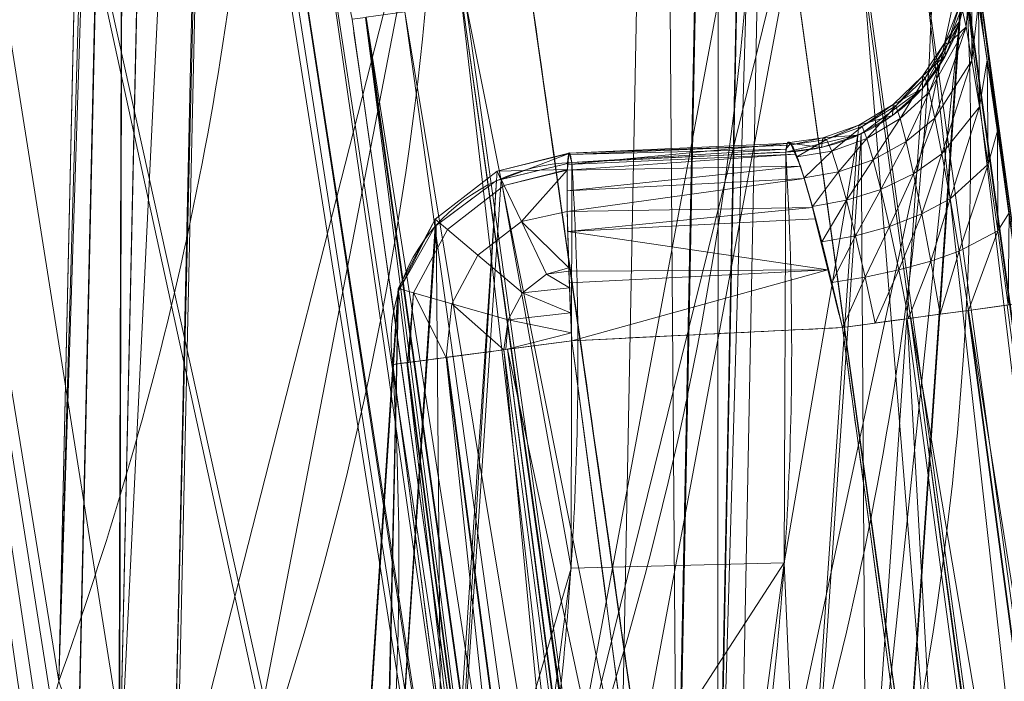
# Model space of a CAD drawing. Header units: millimetres. Extents: x -71 to 71, y -145 to 145.
# Tile 463 of 497: x 41.59 to 43.17, y 104.11 to 105.17. Entities that reach past the tile are written whole.
import ezdxf

# ---------------------------------------------------------------- set-up
doc = ezdxf.new("R2010")
doc.units = ezdxf.units.MM
doc.layers.add('1', color=7, linetype='CONTINUOUS')

msp = doc.modelspace()

# ---------------------------------------------------------------- linework, layer by layer
at = {"layer": '1', "color": 163, "linetype": 'Continuous', "lineweight": 13, "extrusion": (-0.019484, 0.319167, -0.947498)}
msp.add_arc((-49.1424, 96.6529, 33.9464), 0.3, 175.7189, 271.3101, dxfattribs=at)
at = {"layer": '1', "color": 163, "linetype": 'Continuous', "lineweight": 13, "extrusion": (0.9982, 0.048636, -0.035087)}
msp.add_arc((102.4607, 0.2305, 47.5515), 0.3, 269.8285, 18.6547, dxfattribs=at)
at = {"layer": '1', "color": 163, "linetype": 'Continuous', "lineweight": 13, "extrusion": (0.019909, -0.319139, 0.947499)}
msp.add_arc((48.9212, 95.9993, -33.9153), 0.3, 88.6177, 184.219, dxfattribs=at)
at = {"layer": '1', "color": 163, "linetype": 'Continuous', "lineweight": 13, "extrusion": (-0.134989, 0.990847, 5.60551e-05)}
msp.add_arc((-56.6367, -2.0584, 97.9216), 0.3, 92.018, 179.2984, dxfattribs=at)
at = {"layer": '1', "color": 163, "linetype": 'Continuous', "lineweight": 13, "extrusion": (-0.1317, 0.99129, -6.00258e-05)}
msp.add_arc((-55.9003, -1.4322, 98.1453), 0.3, 272.018, 358.652, dxfattribs=at)
at = {"layer": '1', "color": 163, "linetype": 'Continuous', "lineweight": 13}
for points, knots in [([(37.1742, 118.086, 15.9593), (37.2239, 117.78, 15.9463), (37.3507, 117.0027, 15.9054), (37.5568, 115.7564, 15.8077), (37.7934, 114.3493, 15.6541), (38.0328, 112.9479, 15.4585), (38.2747, 111.5533, 15.2221), (38.5188, 110.1664, 14.9462), (38.7649, 108.7878, 14.6324), (39.0126, 107.4184, 14.2824), (39.2617, 106.0585, 13.8977), (39.5121, 104.7086, 13.4802), (39.8472, 102.9223, 12.8822), (40.2679, 100.7151, 12.0617), (40.7745, 98.1074, 10.9747), (41.2817, 95.5384, 9.7995), (41.7887, 93.0052, 8.5494), (42.2949, 90.5035, 7.2369), (42.7998, 88.0289, 5.8738), (43.3031, 85.5763, 4.4712), (43.8045, 83.1402, 3.0394), (44.304, 80.7151, 1.5883), (44.8014, 78.2954, 0.1277), (45.2966, 75.8753, -1.3331), (45.7895, 73.4492, -2.7846), (46.28, 71.0113, -4.2172), (46.7679, 68.5562, -5.621), (47.2529, 66.0784, -6.9855), (47.7345, 63.5728, -8.2997), (48.2124, 61.0349, -9.5518), (48.6857, 58.4605, -10.7293), (49.1537, 55.8466, -11.8187), (49.5382, 53.6336, -12.6415), (49.8418, 51.8423, -13.2413), (50.0674, 50.4885, -13.6603), (50.2906, 49.1246, -14.0464), (50.5112, 47.7509, -14.398), (50.7289, 46.3679, -14.7133), (50.9436, 44.9764, -14.9907), (51.155, 43.5771, -15.2287), (51.3628, 42.1709, -15.4259), (51.5668, 40.7589, -15.5811), (51.7667, 39.3423, -15.6933), (51.9623, 37.9222, -15.7617), (52.0897, 36.9741, -15.7777), (52.1526, 36.5, -15.7782)], [0, 0, 0, 0, 0.010355, 0.026317, 0.042279, 0.058241, 0.074203, 0.090165, 0.106127, 0.122089, 0.138051, 0.154013, 0.169975, 0.201899, 0.233823, 0.265747, 0.297671, 0.329595, 0.361519, 0.393443, 0.425367, 0.457291, 0.489215, 0.521139, 0.553063, 0.584988, 0.616912, 0.648836, 0.68076, 0.712684, 0.744608, 0.776532, 0.808456, 0.824418, 0.84038, 0.856342, 0.872304, 0.888266, 0.904228, 0.92019, 0.936152, 0.952114, 0.968076, 0.984038, 1, 1, 1, 1]), ([(37.2559, 118.086, -16.033), (37.2646, 118.0418, -16.0345), (37.2954, 117.884, -16.0402), (37.3485, 117.6126, -16.0511), (37.4264, 117.215, -16.0696), (37.4932, 116.8744, -16.0881), (37.5489, 116.5907, -16.1052), (37.6046, 116.307, -16.1232), (37.6939, 115.8533, -16.1546), (37.8166, 115.23, -16.2045), (37.9507, 114.5507, -16.2669), (38.0849, 113.8722, -16.3372), (38.2638, 112.9687, -16.4414), (38.4876, 111.8417, -16.5908), (38.7562, 110.4936, -16.7997), (39.0246, 109.1501, -17.0371), (39.2927, 107.8117, -17.3018), (39.5602, 106.4786, -17.5926), (39.8272, 105.1511, -17.9082), (40.1823, 103.3886, -18.3604), (40.624, 101.1999, -18.9814), (41.1501, 98.5965, -19.8056), (41.6718, 96.0151, -20.6987), (42.1886, 93.4541, -21.6512), (42.7005, 90.9112, -22.6535), (43.2072, 88.3839, -23.6968), (43.7087, 85.8691, -24.7725), (44.3704, 82.5286, -26.2387), (45.1848, 78.3681, -28.1111), (45.9823, 74.2044, -29.9837), (46.6103, 70.8576, -31.4504), (47.0762, 68.3363, -32.5266), (47.5371, 65.8004, -33.5705), (47.9927, 63.2471, -34.5735), (48.4427, 60.6737, -35.5266), (48.887, 58.0781, -36.4203), (49.325, 55.4585, -37.2449), (49.6843, 53.2549, -37.8662), (49.968, 51.4796, -38.3185), (50.1788, 50.142, -38.6341), (50.3876, 48.7984, -38.9248), (50.5942, 47.4491, -39.1893), (50.7984, 46.0944, -39.4265), (51.0003, 44.7346, -39.635), (51.1664, 43.5976, -39.7841), (51.2979, 42.6859, -39.8879), (51.3958, 42.0012, -39.958), (51.4931, 41.3157, -40.0201), (51.5896, 40.6294, -40.0741), (51.6854, 39.9423, -40.12), (51.7646, 39.3693, -40.1513), (51.8276, 38.9106, -40.1721), (51.8746, 38.5665, -40.1857), (51.9214, 38.2223, -40.1971), (51.9681, 37.8779, -40.2064), (52.0145, 37.5335, -40.2136), (52.053, 37.2465, -40.2177), (52.0838, 37.0168, -40.22), (52.1068, 36.8446, -40.2212), (52.1297, 36.6723, -40.2218), (52.1449, 36.5574, -40.2218), (52.1526, 36.5, -40.2218)], [0, 0, 0, 0, 0.001553, 0.005547, 0.009541, 0.015532, 0.017529, 0.019525, 0.025516, 0.033504, 0.041491, 0.049479, 0.057466, 0.073442, 0.089417, 0.105392, 0.121367, 0.137342, 0.153317, 0.169292, 0.201243, 0.233193, 0.265143, 0.297094, 0.329044, 0.360994, 0.392944, 0.424895, 0.488795, 0.552696, 0.584646, 0.616596, 0.648547, 0.680497, 0.712447, 0.744398, 0.776348, 0.808298, 0.824273, 0.840249, 0.856224, 0.872199, 0.888174, 0.904149, 0.920124, 0.928112, 0.936099, 0.944087, 0.952075, 0.960062, 0.96805, 0.972043, 0.976037, 0.980031, 0.984025, 0.988019, 0.992012, 0.994009, 0.996006, 0.998003, 1, 1, 1, 1]), ([(42.0168, 107.2201, -4.832), (42.0168, 107.2201, -4.832), (42.0168, 107.2201, -4.8319), (42.133, 106.8559, -3.7507), (42.2082, 106.4901, -2.6649), (42.2774, 105.7601, -0.4976), (42.2717, 105.3954, 0.5851), (42.1772, 104.6374, 2.8358), (42.0816, 104.2437, 4.0049), (41.9402, 103.8519, 5.1683), (41.9402, 103.8519, 5.1683), (41.9402, 103.8519, 5.1683)], [0, 0, 0, 0, 0.000006, 0.000006, 0.325463, 0.325463, 0.649309, 0.649309, 0.999994, 0.999994, 1, 1, 1, 1]), ([(42.458, 103.8348, 5.1625), (42.4581, 103.8348, 5.1624), (42.4581, 103.8348, 5.1624), (42.5963, 104.2269, 3.9983), (42.6893, 104.621, 2.8286), (42.78, 105.3792, 0.5777), (42.7843, 105.7438, -0.5048), (42.7138, 106.4736, -2.6713), (42.6385, 106.8392, -3.7567), (42.5228, 107.2034, -4.8375), (42.5228, 107.2034, -4.8375), (42.5228, 107.2034, -4.8376)], [0, 0, 0, 0, 0.000006, 0.000006, 0.350855, 0.350855, 0.674641, 0.674641, 0.999994, 0.999994, 1, 1, 1, 1]), ([(42.8383, 105.2174, -2.7734), (42.8895, 104.849, -2.7734), (42.9406, 104.4806, -2.7734), (43.0507, 103.6827, -2.7734), (43.1096, 103.2531, -2.7735), (43.2288, 102.3785, -2.7735), (43.2891, 101.9334, -2.7735), (43.3488, 101.4883, -2.7736)], [0, 0, 0, 0, 0.29644, 0.29644, 0.642033, 0.642033, 1, 1, 1, 1]), ([(42.9331, 101.4988, -2.788), (42.9052, 101.7009, -2.788), (42.8772, 101.9029, -2.7881), (42.7895, 102.5345, -2.7881), (42.7294, 102.9639, -2.7881), (42.5839, 103.9978, -2.7882), (42.4981, 104.6023, -2.7883), (42.4118, 105.2067, -2.7883)], [0, 0, 0, 0, 0.163445, 0.163445, 0.510824, 0.510824, 1, 1, 1, 1]), ([(42.1253, 105.1658, -3.0851), (42.1308, 105.1272, -3.0851), (42.1363, 105.0886, -3.0852), (42.2225, 104.4844, -3.0862), (42.3027, 103.9187, -3.0872), (42.4428, 102.9237, -3.0889), (42.5029, 102.4944, -3.0896), (42.5906, 101.8632, -3.0907), (42.6185, 101.6612, -3.0911), (42.6464, 101.4592, -3.0914)], [0, 0, 0, 0, 0.031237, 0.031237, 0.489202, 0.489202, 0.836569, 0.836569, 1, 1, 1, 1]), ([(42.9104, 104.6721, -1.7531), (42.9101, 104.6736, -1.7531), (42.9094, 104.6765, -1.7531), (42.908, 104.6824, -1.7529), (42.9054, 104.6926, -1.7524), (42.9002, 104.7129, -1.7505), (42.8901, 104.7532, -1.7431), (42.8767, 104.8084, -1.7223), (42.862, 104.8673, -1.6822), (42.8485, 104.9153, -1.6294), (42.8369, 104.9497, -1.5664), (42.8281, 104.9688, -1.4968), (42.822, 104.9708, -1.4244), (42.8201, 104.9609, -1.377), (42.8199, 104.9532, -1.3542)], [0, 0, 0, 0, 0.007812, 0.015625, 0.03125, 0.0625, 0.125, 0.25, 0.375, 0.5, 0.625, 0.75, 0.875, 1, 1, 1, 1]), ([(42.4772, 104.9365, -1.3422), (42.5378, 104.9395, -1.3443), (42.5983, 104.9424, -1.3464), (42.7126, 104.948, -1.3504), (42.7662, 104.9506, -1.3523), (42.8199, 104.9532, -1.3542)], [0, 0, 0, 0, 0.530356, 0.530356, 1, 1, 1, 1]), ([(42.8199, 104.9532, -1.3542), (42.8267, 104.8404, -1.0194), (42.8298, 104.7276, -0.6844), (42.8283, 104.4542, 0.1271), (42.8197, 104.2937, 0.6037), (42.7869, 103.9681, 1.5701), (42.7623, 103.8031, 2.0601), (42.7297, 103.6382, 2.5495)], [0, 0, 0, 0, 0.25724, 0.25724, 0.623313, 0.623313, 1, 1, 1, 1]), ([(42.3913, 103.6382, 2.5121), (42.4045, 103.7061, 2.3106), (42.4164, 103.774, 2.1089), (42.4515, 104.0022, 1.4316), (42.4686, 104.1625, 0.9556), (42.4876, 104.4833, 0.0032), (42.4895, 104.6438, -0.4733), (42.4821, 104.8484, -1.0805), (42.4799, 104.8924, -1.2113), (42.4772, 104.9365, -1.3422)], [0, 0, 0, 0, 0.157086, 0.157086, 0.527568, 0.527568, 0.898196, 0.898196, 1, 1, 1, 1]), ([(42.9104, 104.6721, -1.7531), (42.8266, 104.6681, -1.7502), (42.7428, 104.664, -1.7472), (42.5983, 104.6569, -1.7421), (42.5378, 104.654, -1.74), (42.4772, 104.651, -1.7379)], [0, 0, 0, 0, 0.580532, 0.580532, 1, 1, 1, 1]), ([(43.2656, 102.0327, -1.7533), (43.2145, 102.4175, -1.7532), (43.1631, 102.8022, -1.7532), (43.1057, 103.2298, -1.7532), (43.0999, 103.2727, -1.7532), (43.0424, 103.7003, -1.7532), (42.9903, 104.0849, -1.7531), (42.9288, 104.5371, -1.7531), (42.9196, 104.6046, -1.7531), (42.9104, 104.6721, -1.7531)], [0, 0, 0, 0, 0.43724, 0.43724, 0.485968, 0.485968, 0.923221, 0.923221, 1, 1, 1, 1]), ([(42.4772, 104.651, -1.7379), (42.5283, 104.2663, -1.7379), (42.5792, 103.8815, -1.7378), (42.6344, 103.4611, -1.7378), (42.6391, 103.4256, -1.7378), (42.6942, 103.0052, -1.7378), (42.7444, 102.6203, -1.7378), (42.8021, 102.1751, -1.7377), (42.8099, 102.1147, -1.7377), (42.8177, 102.0544, -1.7377)], [0, 0, 0, 0, 0.444642, 0.444642, 0.485676, 0.485676, 0.930319, 0.930319, 1, 1, 1, 1]), ([(42.5308, 102.0174, -1.4492), (42.5231, 102.0777, -1.4491), (42.5152, 102.138, -1.449), (42.4576, 102.583, -1.4483), (42.4074, 102.9678, -1.4477), (42.3017, 103.7727, -1.4464), (42.2462, 104.1928, -1.4458), (42.1904, 104.6129, -1.4451)], [0, 0, 0, 0, 0.069677, 0.069677, 0.514309, 0.514309, 1, 1, 1, 1])]:
    msp.add_open_spline(points, degree=3, knots=knots, dxfattribs=at)
for points in [[(41.6557, 104.1057, 5.2192), (41.7324, 104.3188, 4.5876), (41.8708, 104.778, 3.2281), (41.9902, 105.5662, 0.894), (41.9768, 106.4543, -1.7398), (41.8415, 107.113, -3.6948), (41.7312, 107.459, -4.7208)], [(42.8083, 106.9648, -4.9485), (42.99, 106.3963, -3.2414), (43.1493, 105.263, 0.1582), (42.9354, 104.1396, 3.4797), (42.7426, 103.581, 5.1108)], [(43.1972, 104.7112, -2.0492), (43.1426, 105.1123, -2.0499), (43.0988, 105.407, -1.6384), (43.1067, 105.2767, -1.2511)], [(43.0155, 103.9557, 2.6755), (43.0945, 104.3553, 1.4873), (43.1354, 104.7955, 0.1789), (43.1062, 105.2766, -1.2512)], [(43.6352, 101.5267, -2.4669), (43.4672, 102.7787, -2.469), (43.2964, 104.0228, -2.4711), (43.1246, 105.2572, -2.4731)], [(42.1904, 104.6129, -1.4451), (42.2198, 104.1421, -0.0486), (42.1809, 103.7114, 1.2282), (42.1052, 103.3207, 2.3864)]]:
    msp.add_open_spline(points, degree=3, dxfattribs=at)
for points in [[(39.2396, 108.1656, -18.052), (41.141, 107.8941, -9.6329), (42.7869, 97.5005, -12.7005)], [(42.7869, 97.5005, -12.7005), (41.4209, 97.2562, -20.2723), (39.2396, 108.1656, -18.052)], [(42.7869, 97.5005, -12.7005), (41.141, 107.8941, -9.6329), (42.7947, 100.3088, -5.7315)], [(41.141, 107.8941, -9.6329), (42.7605, 100.5644, -5.5376), (42.7947, 100.3088, -5.7315)], [(42.7605, 100.5644, -5.5376), (41.141, 107.8941, -9.6329), (41.8507, 106.3073, -5.7195)], [(41.0724, 107.7049, 6.5169), (39.0136, 107.8138, 13.5366), (41.6232, 103.8742, 5.5689)], [(39.0136, 107.8138, 13.5366), (40.4766, 99.6431, 11.6096), (41.6453, 103.3006, 5.7764)], [(41.6453, 103.3006, 5.7764), (41.6241, 103.5872, 5.7354), (39.0136, 107.8138, 13.5366)], [(41.6241, 103.5872, 5.7354), (41.6232, 103.8742, 5.5689), (39.0136, 107.8138, 13.5366)], [(41.7637, 107.7924, -1.563), (41.0724, 107.7049, 6.5169), (41.6557, 104.1057, 5.2192)], [(41.6557, 104.1057, 5.2192), (41.7097, 106.5016, -1.883), (41.7637, 107.7924, -1.563)], [(41.0724, 107.7049, 6.5169), (41.6443, 104.0656, 5.3175), (41.6557, 104.1057, 5.2192)], [(41.0724, 107.7049, 6.5169), (41.6336, 103.9684, 5.4451), (41.6443, 104.0656, 5.3175)], [(41.6232, 103.8742, 5.5689), (41.6336, 103.9684, 5.4451), (41.0724, 107.7049, 6.5169)], [(41.7616, 107.3673, -4.755), (41.7312, 107.459, -4.7208), (41.6557, 104.1057, 5.2192)], [(41.6557, 104.1057, 5.2192), (41.6872, 104.0133, 5.1919), (41.7616, 107.3673, -4.755)], [(41.7624, 107.3649, -4.7559), (41.7616, 107.3673, -4.755), (41.6872, 104.0133, 5.1919)], [(41.6872, 104.0133, 5.1919), (41.688, 104.011, 5.1912), (41.7624, 107.3649, -4.7559)], [(41.688, 104.011, 5.1912), (41.7517, 103.9313, 5.1721), (41.7624, 107.3649, -4.7559)], [(41.7517, 103.9313, 5.1721), (41.7528, 103.9306, 5.172), (41.7624, 107.3649, -4.7559)], [(41.8261, 107.288, -4.7886), (41.7624, 107.3649, -4.7559), (41.7528, 103.9306, 5.172)], [(41.7528, 103.9306, 5.172), (41.8273, 107.2874, -4.789), (41.8261, 107.288, -4.7886)], [(41.9145, 107.2377, -4.8151), (41.8273, 107.2874, -4.789), (41.7528, 103.9306, 5.172)], [(41.9145, 107.2377, -4.8151), (41.7528, 103.9306, 5.172), (41.8393, 103.8761, 5.1642)], [(41.8393, 103.8761, 5.1642), (41.9197, 107.2368, -4.8159), (41.9145, 107.2377, -4.8151)], [(41.8393, 103.8761, 5.1642), (41.8443, 103.8749, 5.1644), (41.9197, 107.2368, -4.8159)], [(42.2633, 105.5183, 0.2202), (41.9197, 107.2368, -4.8159), (41.8443, 103.8749, 5.1644)], [(42.6199, 107.1867, -4.8536), (42.5541, 103.8119, 5.1661), (42.6456, 103.7562, 5.1582)], [(42.6199, 107.1867, -4.8536), (42.869, 105.4994, 0.1584), (42.5541, 103.8119, 5.1661)], [(42.6456, 103.7562, 5.1582), (42.7122, 107.1362, -4.8805), (42.6199, 107.1867, -4.8536)], [(42.7133, 107.1356, -4.8808), (42.7122, 107.1362, -4.8805), (42.6456, 103.7562, 5.1582), (42.6467, 103.7555, 5.1581)], [(42.6467, 103.7555, 5.1581), (42.7105, 103.6757, 5.1388), (42.7133, 107.1356, -4.8808)], [(42.7771, 107.0587, -4.9135), (42.7133, 107.1356, -4.8808), (42.7105, 103.6757, 5.1388)], [(42.7105, 103.6757, 5.1388), (42.7779, 107.0563, -4.9144), (42.7771, 107.0587, -4.9135)], [(42.7105, 103.6757, 5.1388), (42.7113, 103.6733, 5.1381), (42.7779, 107.0563, -4.9144)], [(42.8083, 106.9648, -4.9485), (42.7779, 107.0563, -4.9144), (42.7113, 103.6733, 5.1381)], [(42.7113, 103.6733, 5.1381), (42.7427, 103.581, 5.1108), (42.8083, 106.9648, -4.9485)], [(43.1062, 105.2766, -1.2512), (42.8083, 106.9648, -4.9485), (42.7426, 103.581, 5.1108)], [(41.8507, 106.3073, -5.7195), (41.9038, 106.0521, -5.5265), (42.7605, 100.5644, -5.5376)], [(42.7605, 100.5644, -5.5376), (41.9038, 106.0521, -5.5265), (41.9451, 105.8946, -5.2475)], [(42.7428, 100.723, -5.2573), (41.9451, 105.8946, -5.2475), (42.0486, 105.5306, -4.1673)], [(42.7428, 100.723, -5.2573), (42.7605, 100.5644, -5.5376), (41.9451, 105.8946, -5.2475)], [(42.0486, 105.5306, -4.1673), (42.1253, 105.1658, -3.0851), (42.388, 103.3128, -3.0882)], [(42.388, 103.3128, -3.0882), (42.7428, 100.723, -5.2573), (42.0486, 105.5306, -4.1673)], [(41.8443, 103.8749, 5.1644), (41.9402, 103.8519, 5.1683), (42.2633, 105.5183, 0.2202)], [(42.2633, 105.5183, 0.2202), (41.9402, 103.8519, 5.1683), (42.458, 103.8348, 5.1625)], [(42.458, 103.8348, 5.1625), (42.7716, 105.5185, 0.1641), (42.2633, 105.5183, 0.2202)], [(42.869, 105.4994, 0.1584), (42.7716, 105.5185, 0.1641), (42.458, 103.8348, 5.1625)], [(42.458, 103.8348, 5.1625), (42.5541, 103.8119, 5.1661), (42.869, 105.4994, 0.1584)], [(43.0905, 105.5046, -2.5284), (43.116, 105.2686, -1.6543), (43.1377, 105.1326, -1.8685)], [(43.1246, 105.2572, -2.4731), (43.0905, 105.5046, -2.5284), (43.1377, 105.1326, -1.8685)], [(42.7426, 103.581, 5.1108), (43.0155, 103.9557, 2.6755), (43.1062, 105.2766, -1.2512)], [(43.1067, 105.2767, -1.2511), (43.0157, 103.9557, 2.6755), (43.0073, 103.8434, 2.6371)], [(43.0073, 103.8434, 2.6371), (43.0977, 105.1645, -1.2887), (43.1067, 105.2767, -1.2511)], [(43.1067, 105.2767, -1.2511), (43.0988, 105.1644, -1.2888), (43.0985, 105.1887, -1.4058)], [(43.1018, 105.1842, -1.5217), (43.1084, 105.1536, -1.6317), (43.1174, 105.2608, -1.674)], [(43.6167, 101.5243, -2.5769), (43.1043, 105.2544, -2.5813), (43.1249, 105.2573, -2.4731)], [(43.1174, 105.2608, -1.674), (43.1084, 105.1536, -1.6317), (43.1179, 105.0999, -1.7314)], [(43.1179, 105.0999, -1.7314), (43.1285, 105.1932, -1.7957), (43.1174, 105.2608, -1.674)], [(43.1249, 105.2573, -2.4731), (43.6356, 101.5268, -2.4669), (43.6167, 101.5243, -2.5769)], [(43.4609, 101.5034, -2.7471), (42.9488, 105.2328, -2.7475), (43.0417, 105.2457, -2.6817)], [(43.5546, 101.5159, -2.6796), (43.0417, 105.2457, -2.6817), (43.1034, 105.2543, -2.5856)], [(43.0417, 105.2457, -2.6817), (43.5546, 101.5159, -2.6796), (43.4609, 101.5034, -2.7471)], [(43.6159, 101.5242, -2.5813), (43.1034, 105.2543, -2.5856), (43.1043, 105.2544, -2.5813)], [(43.1034, 105.2543, -2.5856), (43.6159, 101.5242, -2.5813), (43.5546, 101.5159, -2.6796)], [(43.1043, 105.2544, -2.5813), (43.6167, 101.5243, -2.5769), (43.6159, 101.5242, -2.5813)], [(43.6352, 101.5268, -2.4669), (43.1246, 105.2572, -2.4731), (43.1968, 104.7112, -2.0493)], [(43.1246, 105.2572, -2.4731), (43.1649, 104.9444, -2.0003), (43.1968, 104.7112, -2.0493)], [(43.1377, 105.1326, -1.8685), (43.1649, 104.9444, -2.0003), (43.1246, 105.2572, -2.4731)], [(43.0958, 103.3532, -2.7735), (42.8383, 105.2174, -2.7734), (42.9446, 105.2322, -2.7485)], [(43.4609, 101.5034, -2.7471), (43.4565, 101.5028, -2.7481), (42.9446, 105.2322, -2.7485), (42.9488, 105.2328, -2.7475)], [(42.9446, 105.2322, -2.7485), (43.4565, 101.5028, -2.7481), (43.0958, 103.3532, -2.7735)], [(42.6746, 103.3531, -2.7882), (42.4118, 105.2067, -2.7883), (42.8383, 105.2174, -2.7734), (43.0958, 103.3532, -2.7735)], [(42.3075, 105.1918, -2.8125), (42.4118, 105.2067, -2.7883), (42.6746, 103.3531, -2.7882)], [(42.8218, 101.4834, -2.8142), (42.2096, 105.1779, -2.8787), (42.3021, 105.1911, -2.8138)], [(42.3021, 105.1911, -2.8138), (42.3075, 105.1918, -2.8125), (42.8274, 101.4842, -2.8129)], [(42.3021, 105.1911, -2.8138), (42.8274, 101.4842, -2.8129), (42.8218, 101.4834, -2.8142)], [(42.6746, 103.3531, -2.7882), (42.8274, 101.4842, -2.8129), (42.3075, 105.1918, -2.8125)], [(43.0985, 105.1887, -1.4058), (43.0753, 105.1291, -1.4107), (43.0788, 105.1256, -1.5134)], [(43.0753, 105.1291, -1.4107), (43.0985, 105.1887, -1.4058), (43.0988, 105.1644, -1.2888)], [(43.0788, 105.1256, -1.5134), (43.1018, 105.1842, -1.5217), (43.0985, 105.1887, -1.4058)], [(43.1084, 105.1536, -1.6317), (43.1018, 105.1842, -1.5217), (43.0788, 105.1256, -1.5134)], [(43.1285, 105.1932, -1.7957), (43.1179, 105.0999, -1.7314), (43.1298, 105.0257, -1.8165)], [(43.1298, 105.0257, -1.8165), (43.1425, 105.1008, -1.8991), (43.1285, 105.1932, -1.7957)], [(42.388, 103.3128, -3.0882), (42.1253, 105.1658, -3.0851), (42.1466, 105.1689, -2.9791)], [(42.1466, 105.1689, -2.9791), (42.1477, 105.169, -2.9736), (42.667, 101.4621, -2.978)], [(42.667, 101.4621, -2.978), (42.666, 101.4619, -2.9837), (42.1466, 105.1689, -2.9791)], [(42.1466, 105.1689, -2.9791), (42.666, 101.4619, -2.9837), (42.388, 103.3128, -3.0882)], [(42.1477, 105.169, -2.9736), (42.2096, 105.1779, -2.8787), (42.7285, 101.4706, -2.8808)], [(42.7285, 101.4706, -2.8808), (42.667, 101.4621, -2.978), (42.1477, 105.169, -2.9736)], [(42.8218, 101.4834, -2.8142), (42.7285, 101.4706, -2.8808), (42.2096, 105.1779, -2.8787)], [(43.0973, 105.1592, -1.2905), (43.0977, 105.1645, -1.2887), (43.0073, 103.8434, 2.6371)], [(43.0988, 105.1644, -1.2888), (43.0753, 105.1074, -1.3075), (43.0753, 105.1291, -1.4107)], [(43.0973, 105.1592, -1.2905), (43.0069, 103.8381, 2.6353), (42.9484, 103.735, 2.5967)], [(42.9484, 103.735, 2.5967), (43.0385, 105.0552, -1.3244), (43.0973, 105.1592, -1.2905)], [(43.0973, 105.1592, -1.2905), (43.0073, 103.8434, 2.6371), (43.0069, 103.8381, 2.6353)], [(43.1084, 105.1536, -1.6317), (43.0495, 105.0489, -1.5934), (43.0587, 105.0077, -1.6726)], [(43.0495, 105.0489, -1.5934), (43.1084, 105.1536, -1.6317), (43.0788, 105.1256, -1.5134)], [(43.0587, 105.0077, -1.6726), (43.1179, 105.0999, -1.7314), (43.1084, 105.1536, -1.6317)], [(43.0753, 105.1291, -1.4107), (43.039, 105.0746, -1.4155), (43.0428, 105.0719, -1.5064)], [(43.039, 105.0746, -1.4155), (43.0753, 105.1291, -1.4107), (43.0753, 105.1074, -1.3075)], [(43.0428, 105.0719, -1.5064), (43.0788, 105.1256, -1.5134), (43.0753, 105.1291, -1.4107)], [(43.0788, 105.1256, -1.5134), (43.0428, 105.0719, -1.5064), (43.0495, 105.0489, -1.5934)], [(43.0753, 105.1074, -1.3075), (43.0385, 105.0552, -1.3244), (43.039, 105.0746, -1.4155)], [(43.1179, 105.0999, -1.7314), (43.0587, 105.0077, -1.6726), (43.0699, 104.9503, -1.7406)], [(43.0699, 104.9503, -1.7406), (43.1298, 105.0257, -1.8165), (43.1179, 105.0999, -1.7314)], [(43.1425, 105.1008, -1.8991), (43.1298, 105.0257, -1.8165), (43.1437, 104.934, -1.8827)], [(43.1437, 104.934, -1.8827), (43.1589, 104.9871, -1.9793), (43.1425, 105.1008, -1.8991)], [(43.039, 105.0746, -1.4155), (42.9917, 105.0293, -1.4196), (42.9961, 105.0271, -1.5012)], [(42.9917, 105.0293, -1.4196), (43.039, 105.0746, -1.4155), (43.0385, 105.0552, -1.3244)], [(42.9961, 105.0271, -1.5012), (43.0428, 105.0719, -1.5064), (43.039, 105.0746, -1.4155)], [(43.0428, 105.0719, -1.5064), (42.9961, 105.0271, -1.5012), (43.0032, 105.0067, -1.5793)], [(43.0032, 105.0067, -1.5793), (43.0495, 105.0489, -1.5934), (43.0428, 105.0719, -1.5064)], [(42.9404, 104.9823, -1.3469), (43.0385, 105.0552, -1.3244), (42.9484, 103.735, 2.5967)], [(43.0385, 105.0552, -1.3244), (42.9905, 105.0118, -1.338), (42.9917, 105.0293, -1.4196)], [(43.0495, 105.0489, -1.5934), (43.0032, 105.0067, -1.5793), (43.0128, 104.9699, -1.6506)], [(43.0128, 104.9699, -1.6506), (43.0587, 105.0077, -1.6726), (43.0495, 105.0489, -1.5934)], [(42.9917, 105.0293, -1.4196), (42.937, 104.9961, -1.4229), (42.942, 104.9939, -1.498)], [(42.937, 104.9961, -1.4229), (42.9917, 105.0293, -1.4196), (42.9905, 105.0118, -1.338)], [(42.942, 104.9939, -1.498), (42.9961, 105.0271, -1.5012), (42.9917, 105.0293, -1.4196)], [(42.9961, 105.0271, -1.5012), (42.942, 104.9939, -1.498), (42.9498, 104.975, -1.5698)], [(42.9498, 104.975, -1.5698), (43.0032, 105.0067, -1.5793), (42.9961, 105.0271, -1.5012)], [(43.1298, 105.0257, -1.8165), (43.0699, 104.9503, -1.7406), (43.0829, 104.8785, -1.7939)], [(43.0829, 104.8785, -1.7939), (43.1437, 104.934, -1.8827), (43.1298, 105.0257, -1.8165)], [(42.9905, 105.0118, -1.338), (42.9352, 104.98, -1.3476), (42.937, 104.9961, -1.4229)], [(43.0032, 105.0067, -1.5793), (42.9498, 104.975, -1.5698), (42.96, 104.9409, -1.6353)], [(42.96, 104.9409, -1.6353), (43.0128, 104.9699, -1.6506), (43.0032, 105.0067, -1.5793)], [(43.0587, 105.0077, -1.6726), (43.0128, 104.9699, -1.6506), (43.0243, 104.9185, -1.7118)], [(43.0243, 104.9185, -1.7118), (43.0699, 104.9503, -1.7406), (43.0587, 105.0077, -1.6726)], [(42.937, 104.9961, -1.4229), (42.8793, 104.9759, -1.4252), (42.8849, 104.9734, -1.4969)], [(42.8793, 104.9759, -1.4252), (42.937, 104.9961, -1.4229), (42.9352, 104.98, -1.3476)], [(42.8849, 104.9734, -1.4969), (42.942, 104.9939, -1.498), (42.937, 104.9961, -1.4229)], [(42.942, 104.9939, -1.498), (42.8849, 104.9734, -1.4969), (42.8933, 104.9547, -1.5652)], [(42.8933, 104.9547, -1.5652), (42.9498, 104.975, -1.5698), (42.942, 104.9939, -1.498)], [(42.935, 104.981, -1.3472), (42.8449, 103.6631, 2.5656), (42.8173, 104.2954, 0.5986)], [(42.8173, 104.2954, 0.5986), (42.8199, 104.9532, -1.3542), (42.935, 104.981, -1.3472)], [(42.8793, 104.9759, -1.4252), (42.8225, 104.968, -1.4266), (42.8285, 104.9648, -1.4977)], [(42.8225, 104.968, -1.4266), (42.8793, 104.9759, -1.4252), (42.877, 104.9607, -1.3529)], [(42.8285, 104.9648, -1.4977), (42.8849, 104.9734, -1.4969), (42.8793, 104.9759, -1.4252)], [(42.8504, 103.6643, 2.5663), (42.8449, 103.6631, 2.5656), (42.935, 104.981, -1.3472), (42.9404, 104.9823, -1.3469)], [(42.9404, 104.9823, -1.3469), (42.9484, 103.735, 2.5967), (42.8504, 103.6643, 2.5663)], [(42.9352, 104.98, -1.3476), (42.877, 104.9607, -1.3529), (42.8793, 104.9759, -1.4252)], [(42.9498, 104.975, -1.5698), (42.8933, 104.9547, -1.5652), (42.9042, 104.9217, -1.6272)], [(42.9042, 104.9217, -1.6272), (42.96, 104.9409, -1.6353), (42.9498, 104.975, -1.5698)], [(43.1589, 104.9871, -1.9793), (43.1437, 104.934, -1.8827), (43.1593, 104.8273, -1.9259)], [(43.1593, 104.8273, -1.9259), (43.1773, 104.856, -2.031), (43.1589, 104.9871, -1.9793)], [(42.4708, 104.9332, -1.5277), (42.8349, 104.9498, -1.5397), (42.8273, 104.9674, -1.4845)], [(42.4725, 104.9516, -1.4543), (42.4708, 104.9332, -1.5277), (42.8273, 104.9674, -1.4845)], [(42.4725, 104.9516, -1.4543), (42.8273, 104.9674, -1.4845), (42.8251, 104.9644, -1.4481)], [(42.8251, 104.9644, -1.4481), (42.4733, 104.9491, -1.4358), (42.4725, 104.9516, -1.4543)], [(42.4733, 104.9491, -1.4358), (42.8251, 104.9644, -1.4481), (42.8201, 104.9577, -1.3687)], [(42.8201, 104.9577, -1.3687), (42.4772, 104.9365, -1.3422), (42.4733, 104.9491, -1.4358)], [(42.8201, 104.9577, -1.3687), (42.8199, 104.9532, -1.3542), (42.4772, 104.9365, -1.3422)], [(42.877, 104.9607, -1.3529), (42.8199, 104.9532, -1.3542), (42.8225, 104.968, -1.4266)], [(42.8849, 104.9734, -1.4969), (42.8285, 104.9648, -1.4977), (42.8376, 104.9455, -1.5649)], [(42.8376, 104.9455, -1.5649), (42.8933, 104.9547, -1.5652), (42.8849, 104.9734, -1.4969)], [(43.0128, 104.9699, -1.6506), (42.96, 104.9409, -1.6353), (42.9721, 104.8935, -1.6916)], [(42.9721, 104.8935, -1.6916), (43.0243, 104.9185, -1.7118), (43.0128, 104.9699, -1.6506)], [(42.4701, 104.9253, -1.5593), (42.4725, 104.9516, -1.4543), (42.3576, 104.9225, -1.4501)], [(42.4725, 104.9516, -1.4543), (42.4727, 104.9511, -1.4502), (42.3576, 104.9225, -1.4501)], [(42.3637, 104.9091, -1.349), (42.3576, 104.9225, -1.4501), (42.4727, 104.9511, -1.4502)], [(42.4727, 104.9511, -1.4502), (42.4772, 104.9365, -1.3422), (42.3637, 104.9091, -1.349)], [(42.47, 104.9241, -1.5642), (42.8432, 104.9306, -1.5998), (42.8349, 104.9498, -1.5397)], [(42.8349, 104.9498, -1.5397), (42.4708, 104.9332, -1.5277), (42.47, 104.9241, -1.5642)], [(42.4759, 104.2871, 0.5858), (42.4772, 104.9365, -1.3422), (42.8199, 104.9532, -1.3542), (42.8173, 104.2954, 0.5986)], [(42.8933, 104.9547, -1.5652), (42.8376, 104.9455, -1.5649), (42.8491, 104.912, -1.6257)], [(42.8491, 104.912, -1.6257), (42.9042, 104.9217, -1.6272), (42.8933, 104.9547, -1.5652)], [(43.0699, 104.9503, -1.7406), (43.0243, 104.9185, -1.7118), (43.0375, 104.8542, -1.76)], [(43.0375, 104.8542, -1.76), (43.0829, 104.8785, -1.7939), (43.0699, 104.9503, -1.7406)], [(42.3643, 104.9092, -1.349), (42.4772, 104.9365, -1.3422), (42.4759, 104.2871, 0.5858)], [(42.47, 104.8909, -1.6101), (42.849, 104.9108, -1.6241), (42.8432, 104.9306, -1.5998)], [(42.47, 104.9241, -1.5642), (42.47, 104.8909, -1.6101), (42.8432, 104.9306, -1.5998)], [(42.96, 104.9409, -1.6353), (42.9042, 104.9217, -1.6272), (42.917, 104.876, -1.6803)], [(42.917, 104.876, -1.6803), (42.9721, 104.8935, -1.6916), (42.96, 104.9409, -1.6353)], [(43.1437, 104.934, -1.8827), (43.0829, 104.8785, -1.7939), (43.0972, 104.7944, -1.8292)], [(43.0972, 104.7944, -1.8292), (43.1593, 104.8273, -1.9259), (43.1437, 104.934, -1.8827)], [(42.3567, 104.9074, -1.3495), (42.2586, 104.8345, -1.3719), (42.2584, 104.8456, -1.4501), (42.3576, 104.9225, -1.4501)], [(42.2779, 104.8292, -1.5595), (42.3687, 104.8996, -1.5595), (42.3576, 104.9225, -1.4501), (42.2584, 104.8456, -1.4501)], [(42.3576, 104.9225, -1.4501), (42.3637, 104.9091, -1.349), (42.3567, 104.9074, -1.3495)], [(42.3576, 104.9225, -1.4501), (42.3687, 104.8996, -1.5595), (42.4701, 104.9253, -1.5593)], [(42.47, 104.9241, -1.5642), (42.4701, 104.9253, -1.5593), (42.3687, 104.8996, -1.5595)], [(42.47, 104.9241, -1.5642), (42.3687, 104.8996, -1.5595), (42.3964, 104.842, -1.6519)], [(42.3964, 104.842, -1.6519), (42.47, 104.8578, -1.6561), (42.47, 104.9241, -1.5642)], [(42.47, 104.8578, -1.6561), (42.8625, 104.8646, -1.6809), (42.849, 104.9108, -1.6241)], [(42.849, 104.9108, -1.6241), (42.47, 104.8909, -1.6101), (42.47, 104.8578, -1.6561)], [(42.9042, 104.9217, -1.6272), (42.8491, 104.912, -1.6257), (42.8626, 104.866, -1.6774)], [(42.8626, 104.866, -1.6774), (42.917, 104.876, -1.6803), (42.9042, 104.9217, -1.6272)], [(43.0243, 104.9185, -1.7118), (42.9721, 104.8935, -1.6916), (42.9858, 104.8342, -1.7358)], [(42.9858, 104.8342, -1.7358), (43.0375, 104.8542, -1.76), (43.0243, 104.9185, -1.7118)], [(42.2707, 103.6121, 2.4954), (42.2598, 104.8354, -1.3717), (42.3567, 104.9074, -1.3495)], [(42.3567, 104.9074, -1.3495), (42.2783, 103.6137, 2.4965), (42.2707, 103.6121, 2.4954)], [(42.3267, 104.788, -1.6519), (42.3964, 104.842, -1.6519), (42.3687, 104.8996, -1.5595), (42.2779, 104.8292, -1.5595)], [(42.4759, 104.2871, 0.5858), (42.2783, 103.6137, 2.4965), (42.3643, 104.9092, -1.349)], [(42.3567, 104.9074, -1.3495), (42.3643, 104.9092, -1.349), (42.2783, 103.6137, 2.4965)], [(42.9721, 104.8935, -1.6916), (42.917, 104.876, -1.6803), (42.9314, 104.8192, -1.7219)], [(42.9314, 104.8192, -1.7219), (42.9858, 104.8342, -1.7358), (42.9721, 104.8935, -1.6916)], [(42.47, 104.8578, -1.6561), (42.4708, 104.826, -1.6763), (42.8625, 104.8646, -1.6809)], [(42.4708, 104.826, -1.6763), (42.867, 104.8463, -1.6913), (42.8625, 104.8646, -1.6809)], [(42.917, 104.876, -1.6803), (42.8626, 104.866, -1.6774), (42.8777, 104.8094, -1.7176)], [(42.8777, 104.8094, -1.7176), (42.9314, 104.8192, -1.7219), (42.917, 104.876, -1.6803)], [(43.0829, 104.8785, -1.7939), (43.0375, 104.8542, -1.76), (43.0519, 104.7787, -1.792)], [(43.0519, 104.7787, -1.792), (43.0972, 104.7944, -1.8292), (43.0829, 104.8785, -1.7939)], [(42.4724, 104.7678, -1.7133), (42.47, 104.8578, -1.6561), (42.3964, 104.842, -1.6519)], [(43.0375, 104.8542, -1.76), (42.9858, 104.8342, -1.7358), (43.0006, 104.7647, -1.7651)], [(43.0006, 104.7647, -1.7651), (43.0519, 104.7787, -1.792), (43.0375, 104.8542, -1.76)], [(43.1773, 104.856, -2.031), (43.1593, 104.8273, -1.9259), (43.1761, 104.7084, -1.942)], [(42.2707, 103.6121, 2.4954), (42.1739, 103.5423, 2.4656), (42.2598, 104.8354, -1.3717)], [(42.2586, 104.8345, -1.3719), (42.2598, 104.8354, -1.3717), (42.1739, 103.5423, 2.4656)], [(42.1998, 104.7304, -1.4058), (42.2586, 104.8345, -1.3719), (42.1739, 103.5423, 2.4656)], [(42.2017, 104.7339, -1.4046), (42.1994, 104.7348, -1.4501), (42.2584, 104.8456, -1.4501)], [(42.2239, 104.7278, -1.5595), (42.2779, 104.8292, -1.5595), (42.2584, 104.8456, -1.4501), (42.1994, 104.7348, -1.4501)], [(42.2584, 104.8456, -1.4501), (42.2586, 104.8345, -1.3719), (42.2017, 104.7339, -1.4046)], [(42.3982, 104.7278, -1.7143), (42.4369, 104.7579, -1.7143), (42.3964, 104.842, -1.6519), (42.3267, 104.788, -1.6519)], [(42.3964, 104.842, -1.6519), (42.4369, 104.7579, -1.7143), (42.4724, 104.7678, -1.7133)], [(42.8873, 104.7648, -1.7378), (42.867, 104.8463, -1.6913), (42.4708, 104.826, -1.6763)], [(42.9858, 104.8342, -1.7358), (42.9314, 104.8192, -1.7219), (42.9468, 104.7531, -1.7492)], [(42.9468, 104.7531, -1.7492), (43.0006, 104.7647, -1.7651), (42.9858, 104.8342, -1.7358)], [(42.2853, 104.7102, -1.6519), (42.3267, 104.788, -1.6519), (42.2779, 104.8292, -1.5595), (42.2239, 104.7278, -1.5595)], [(42.8873, 104.7648, -1.7378), (42.4708, 104.826, -1.6763), (42.4725, 104.7622, -1.7168)], [(42.9314, 104.8192, -1.7219), (42.8777, 104.8094, -1.7176), (42.8938, 104.7442, -1.7437)], [(42.8938, 104.7442, -1.7437), (42.9468, 104.7531, -1.7492), (42.9314, 104.8192, -1.7219)], [(43.1593, 104.8273, -1.9259), (43.0972, 104.7944, -1.8292), (43.1126, 104.6997, -1.8432)], [(43.1126, 104.6997, -1.8432), (43.1761, 104.7084, -1.942), (43.1593, 104.8273, -1.9259)], [(42.3752, 104.6846, -1.7143), (42.3982, 104.7278, -1.7143), (42.3267, 104.788, -1.6519), (42.2853, 104.7102, -1.6519)], [(43.0972, 104.7944, -1.8292), (43.0519, 104.7787, -1.792), (43.0672, 104.6935, -1.8049)], [(43.0672, 104.6935, -1.8049), (43.1126, 104.6997, -1.8432), (43.0972, 104.7944, -1.8292)], [(43.0519, 104.7787, -1.792), (43.0006, 104.7647, -1.7651), (43.0162, 104.6866, -1.7768)], [(43.0162, 104.6866, -1.7768), (43.0672, 104.6935, -1.8049), (43.0519, 104.7787, -1.792)], [(42.4736, 104.7357, -1.7219), (42.4369, 104.7579, -1.7143), (42.3982, 104.7278, -1.7143)], [(42.4725, 104.7622, -1.7168), (42.4724, 104.7678, -1.7133), (42.4369, 104.7579, -1.7143)], [(42.4369, 104.7579, -1.7143), (42.4736, 104.7357, -1.7219), (42.4725, 104.7622, -1.7168)], [(42.4725, 104.7622, -1.7168), (42.4733, 104.7438, -1.7203), (42.8874, 104.7646, -1.7378), (42.8873, 104.7648, -1.7378)], [(42.8874, 104.7646, -1.7378), (42.4733, 104.7438, -1.7203), (42.4772, 104.651, -1.7379)], [(42.4772, 104.651, -1.7379), (42.9104, 104.6721, -1.7531), (42.8874, 104.7646, -1.7378)], [(42.9468, 104.7531, -1.7492), (42.8938, 104.7442, -1.7437), (42.9104, 104.6721, -1.7531)], [(42.9104, 104.6721, -1.7531), (42.9629, 104.6793, -1.7597), (42.9468, 104.7531, -1.7492)], [(43.0006, 104.7647, -1.7651), (42.9468, 104.7531, -1.7492), (42.9629, 104.6793, -1.7597)], [(42.9629, 104.6793, -1.7597), (43.0162, 104.6866, -1.7768), (43.0006, 104.7647, -1.7651)], [(42.1141, 103.4383, 2.4266), (42.1138, 103.4337, 2.4251), (42.1994, 104.7258, -1.4073)], [(42.1904, 104.6129, -1.4451), (42.1994, 104.7258, -1.4073), (42.1138, 103.4337, 2.4251)], [(42.1994, 104.7258, -1.4073), (42.1726, 103.5414, 2.4652), (42.1141, 103.4383, 2.4266)], [(42.1998, 104.7304, -1.4058), (42.1739, 103.5423, 2.4656), (42.1726, 103.5414, 2.4652)], [(42.1726, 103.5414, 2.4652), (42.1994, 104.7258, -1.4073), (42.1998, 104.7304, -1.4058)], [(42.1994, 104.7348, -1.4501), (42.1998, 104.7304, -1.4058), (42.1904, 104.6129, -1.4451)], [(42.1904, 104.6129, -1.4451), (42.1914, 104.6131, -1.4499), (42.1994, 104.7348, -1.4501)], [(42.1994, 104.7348, -1.4501), (42.1914, 104.6131, -1.4499), (42.2139, 104.6161, -1.5553)], [(42.1994, 104.7348, -1.4501), (42.2017, 104.7339, -1.4046), (42.1998, 104.7304, -1.4058)], [(42.2139, 104.6161, -1.5553), (42.2239, 104.7278, -1.5595), (42.1994, 104.7348, -1.4501)], [(42.2139, 104.6161, -1.5553), (42.2164, 104.6164, -1.559), (42.2239, 104.7278, -1.5595)], [(42.2239, 104.7278, -1.5595), (42.2164, 104.6164, -1.559), (42.2762, 104.6243, -1.649)], [(42.2762, 104.6243, -1.649), (42.2853, 104.7102, -1.6519), (42.2239, 104.7278, -1.5595)], [(42.4753, 104.6955, -1.7295), (42.3982, 104.7278, -1.7143), (42.3752, 104.6846, -1.7143)], [(42.3982, 104.7278, -1.7143), (42.4753, 104.6955, -1.7295), (42.4736, 104.7357, -1.7219)], [(42.2853, 104.7102, -1.6519), (42.2762, 104.6243, -1.649), (42.3682, 104.6366, -1.7128)], [(42.3682, 104.6366, -1.7128), (42.3752, 104.6846, -1.7143), (42.2853, 104.7102, -1.6519)], [(43.5285, 102.0676, -1.9351), (43.1745, 104.7081, -1.938), (43.1126, 104.6997, -1.8432)], [(42.3752, 104.6846, -1.7143), (42.4767, 104.6638, -1.7355), (42.4753, 104.6955, -1.7295)], [(43.4651, 102.0592, -1.841), (43.1114, 104.6995, -1.8424), (43.0201, 104.6871, -1.7785)], [(43.1126, 104.6997, -1.8432), (43.1114, 104.6995, -1.8424), (43.4651, 102.0592, -1.841), (43.4662, 102.0594, -1.8418)], [(43.1126, 104.6997, -1.8432), (43.4662, 102.0594, -1.8418), (43.5285, 102.0676, -1.9351)], [(42.3682, 104.6366, -1.7128), (42.3718, 104.637, -1.7136), (42.3752, 104.6846, -1.7143)], [(42.4767, 104.6638, -1.7355), (42.3752, 104.6846, -1.7143), (42.3718, 104.637, -1.7136)], [(43.014, 104.6863, -1.7771), (42.9104, 104.6721, -1.7531), (43.0892, 103.3526, -1.7532)], [(43.0201, 104.6871, -1.7785), (43.014, 104.6863, -1.7771), (43.3684, 102.0464, -1.7769), (43.3743, 102.0472, -1.7782)], [(43.3684, 102.0464, -1.7769), (43.014, 104.6863, -1.7771), (43.0892, 103.3526, -1.7532)], [(43.0201, 104.6871, -1.7785), (43.3743, 102.0472, -1.7782), (43.4651, 102.0592, -1.841)], [(42.3718, 104.637, -1.7136), (42.4772, 104.651, -1.7379), (42.4767, 104.6638, -1.7355)], [(43.0892, 103.3526, -1.7532), (42.9104, 104.6721, -1.7531), (42.4772, 104.651, -1.7379), (42.6486, 103.3529, -1.7378)], [(42.6486, 103.3529, -1.7378), (42.4772, 104.651, -1.7379), (42.3742, 104.6374, -1.7142)], [(42.3682, 104.6366, -1.7128), (42.2773, 104.6245, -1.6498), (42.6192, 102.0288, -1.6511)], [(42.7097, 102.0404, -1.7131), (42.3742, 104.6374, -1.7142), (42.3682, 104.6366, -1.7128)], [(42.3682, 104.6366, -1.7128), (42.6192, 102.0288, -1.6511), (42.7097, 102.0404, -1.7131)], [(42.6486, 103.3529, -1.7378), (42.3742, 104.6374, -1.7142), (42.7155, 102.0412, -1.7144)], [(42.7097, 102.0404, -1.7131), (42.7155, 102.0412, -1.7144), (42.3742, 104.6374, -1.7142)], [(42.1138, 103.4337, 2.4251), (42.1052, 103.3207, 2.3864), (42.1904, 104.6129, -1.4451)], [(42.3618, 103.3153, -1.4472), (42.1904, 104.6129, -1.4451), (42.1052, 103.3207, 2.3864)], [(42.2132, 104.616, -1.5519), (42.1904, 104.6129, -1.4451), (42.3618, 103.3153, -1.4472)], [(42.2139, 104.6161, -1.5553), (42.2132, 104.616, -1.5519), (42.5548, 102.0204, -1.5548)], [(42.5548, 102.0204, -1.5548), (42.2132, 104.616, -1.5519), (42.3618, 103.3153, -1.4472)], [(42.2762, 104.6243, -1.649), (42.2139, 104.6161, -1.5553), (42.5556, 102.0205, -1.5581)], [(42.5548, 102.0204, -1.5548), (42.5556, 102.0205, -1.5581), (42.2139, 104.6161, -1.5553)], [(42.6181, 102.0286, -1.6503), (42.2773, 104.6245, -1.6498), (42.2762, 104.6243, -1.649)], [(42.2762, 104.6243, -1.649), (42.5556, 102.0205, -1.5581), (42.6181, 102.0286, -1.6503)], [(42.6181, 102.0286, -1.6503), (42.6192, 102.0288, -1.6511), (42.2773, 104.6245, -1.6498)], [(42.4759, 104.2871, 0.5858), (42.3913, 103.6382, 2.5121), (42.2783, 103.6137, 2.4965)], [(42.8173, 104.2954, 0.5986), (42.7297, 103.6382, 2.5495), (42.3913, 103.6382, 2.5121)], [(42.3913, 103.6382, 2.5121), (42.4759, 104.2871, 0.5858), (42.8173, 104.2954, 0.5986)], [(42.8449, 103.6631, 2.5656), (42.7297, 103.6382, 2.5495), (42.8173, 104.2954, 0.5986)], [(41.687, 104.0139, 5.1921), (41.6557, 104.1057, 5.2192), (41.6443, 104.0656, 5.3175)]]:
    msp.add_3dface(points, dxfattribs=at)

doc.saveas('drawing.dxf')
